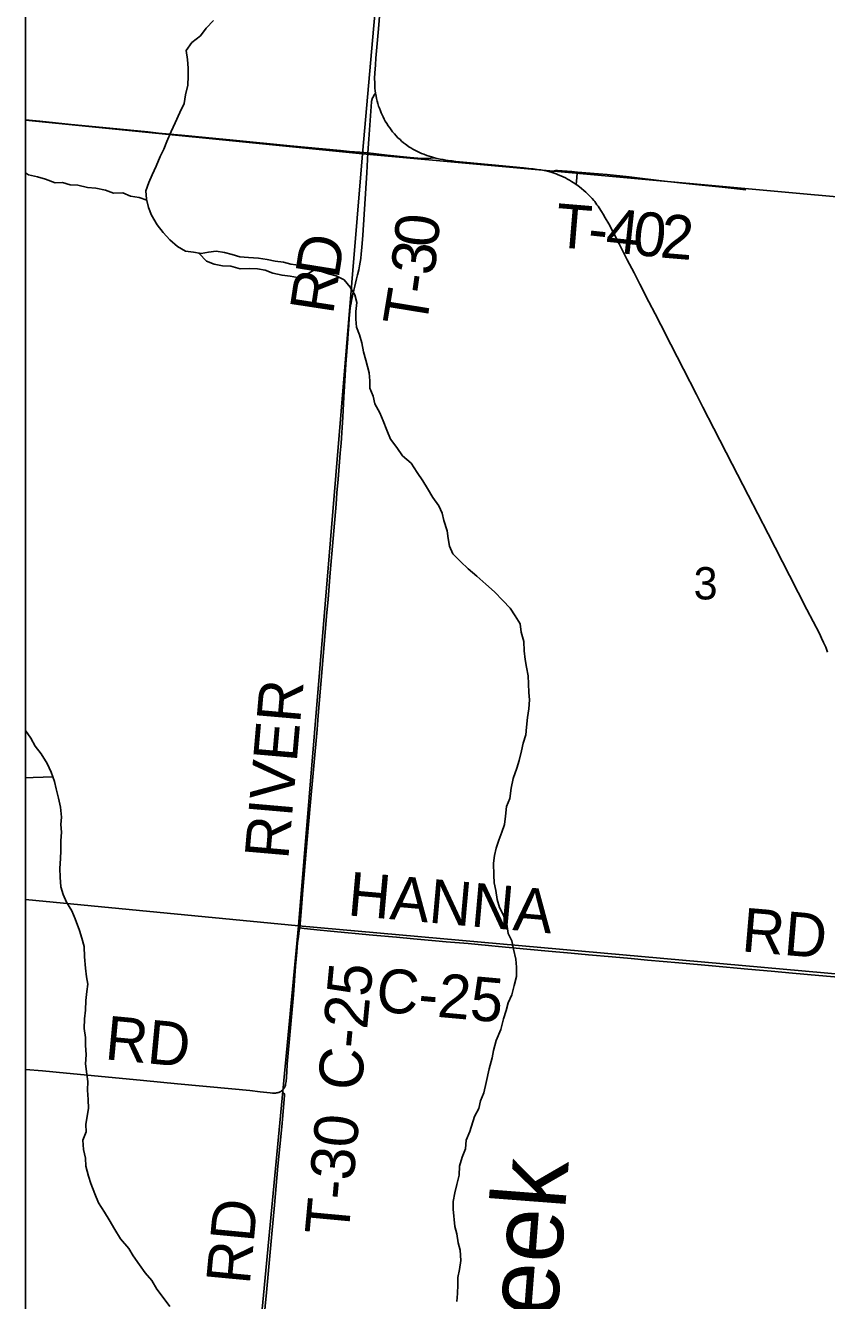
# Model space of a CAD drawing. Extents: x 0 to 1101, y 0 to 440.
# Drawn here: x 131 to 162.18, y 88.24 to 137.85 of the extents above; entities that cross this region are included whole.
import ezdxf

# ---------------------------------------------------------------- set-up
doc = ezdxf.new("R2010")
doc.units = 0
for name, color, linetype in [('Default', 7, 'Continuous'), ('GM_X_County_Road', 7, 'Continuous'), ('GM_X_County_Road_Text', 7, 'Continuous'), ('GM_X_Minor_River', 7, 'Continuous'), ('GM_X_Minor_River_Text', 7, 'Continuous'), ('GM_X_Section', 7, 'Continuous'), ('GM_X_Section_Text', 7, 'Continuous'), ('GM_X_State_Route', 7, 'Continuous'), ('GM_X_Township_Road', 7, 'Continuous'), ('GM_X_Township_Road_Text', 7, 'Continuous'), ('SH_Cut_Line', 7, 'Continuous'), ('SH_Text', 7, 'Continuous')]:
    doc.layers.add(name, color=color, linetype=linetype)

msp = doc.modelspace()

# ---------------------------------------------------------------- linework, layer by layer
at = {"layer": 'Default'}
for points in [[(131, 164.387), (131, 134.17), (144.124, 132.859), (146.762, 162.827)], [(131, 134.17), (131, 103.84), (141.621, 102.821), (144.124, 132.859)], [(131, 103.84), (131, 74.2), (138.856, 73.526), (141.621, 102.821)]]:
    msp.add_lwpolyline(points, close=True, dxfattribs=at)
at = {"layer": 'GM_X_County_Road'}
for points in [[(131, 194.695), (131, 43.622)], [(140.97, 96.398), (140.99, 96.413), (141.016, 96.437), (141.033, 96.458), (141.047, 96.477), (141.078, 96.522), (141.094, 96.556), (141.107, 96.582), (141.115, 96.608), (141.122, 96.636), (141.127, 96.66), (141.136, 96.711), (141.144, 96.764), (141.15, 96.815), (141.155, 96.88), (141.161, 96.955), (141.171, 97.123), (141.19, 97.441), (141.215, 97.725), (141.287, 98.563), (141.432, 100.129), (141.513, 101.249), (141.562, 101.789), (141.594, 102.161), (141.604, 102.237), (141.614, 102.318), (141.626, 102.395), (141.646, 102.538), (141.658, 102.628), (141.674, 102.736)], [(141.674, 102.736), (141.753, 102.726), (141.846, 102.715), (141.976, 102.699), (142.343, 102.657), (142.876, 102.605), (144.523, 102.457), (145.438, 102.373), (146.109, 102.314), (146.965, 102.237), (147.377, 102.201), (148.227, 102.127), (149.406, 102.015), (150.519, 101.91), (151.502, 101.821), (152.237, 101.754), (152.912, 101.692), (153.84, 101.609), (154.58, 101.542), (155.213, 101.482), (156.432, 101.374), (157.729, 101.258), (159.118, 101.13), (160.025, 101.049), (160.855, 100.975), (161.884, 100.889), (162.942, 100.8)], [(131, 97.233), (131.659, 97.171), (132.598, 97.087), (134.377, 96.912), (135.59, 96.799), (136.912, 96.675), (139.03, 96.471), (139.733, 96.405), (140.14, 96.363), (140.53, 96.318), (140.618, 96.31), (140.678, 96.309), (140.726, 96.309), (140.768, 96.314), (140.8, 96.319), (140.835, 96.329), (140.865, 96.339), (140.889, 96.348), (140.914, 96.361), (140.941, 96.378), (140.97, 96.398)]]:
    msp.add_lwpolyline(points, dxfattribs=at)
at = {"layer": 'GM_X_Minor_River'}
for points in [[(150.257, 114.566), (150.061, 114.88), (149.865, 115.183), (149.578, 115.476), (149.257, 115.817), (148.913, 116.112), (148.57, 116.43), (148.236, 116.714), (147.937, 116.996), (147.639, 117.29), (147.511, 117.591), (147.451, 117.889), (147.414, 118.186), (147.29, 118.589), (147.218, 118.876), (147.09, 119.165), (146.861, 119.491), (146.643, 119.84), (146.47, 120.13), (146.24, 120.456), (146.012, 120.816), (145.679, 121.1), (145.449, 121.437), (145.208, 121.752), (145.071, 122.11), (144.922, 122.467), (144.794, 122.779), (144.6, 123.127), (144.529, 123.425), (144.401, 123.737), (144.398, 124.022), (144.374, 124.341), (144.252, 124.835), (144.159, 125.157), (144.089, 125.501), (143.996, 125.811), (143.891, 126.11), (143.854, 126.419), (143.863, 126.726), (143.896, 127.067), (143.814, 127.377), (143.641, 127.667), (143.399, 127.959), (143.096, 128.105), (142.791, 128.194), (142.362, 128.332), (142.045, 128.365), (141.719, 128.511), (141.333, 128.568), (141.04, 128.645), (140.722, 128.678), (140.405, 128.744), (140.065, 128.8), (139.679, 128.823), (139.338, 128.856), (139.045, 128.945), (138.74, 129.023), (138.422, 129.066), (138.125, 129.03), (137.839, 128.982), (137.544, 129.025), (137.227, 129.069), (136.914, 129.249), (136.625, 129.508), (136.36, 129.801), (136.13, 130.092), (135.902, 130.475), (135.786, 130.775), (135.716, 131.096), (135.68, 131.416), (135.803, 131.742), (135.925, 132.034), (136.084, 132.382), (136.243, 132.753), (136.388, 133.045), (136.499, 133.337), (136.67, 133.731), (136.828, 134.067), (137.011, 134.472), (137.18, 134.819), (137.224, 135.148), (137.315, 135.532), (137.337, 135.884), (137.335, 136.192), (137.31, 136.522), (137.252, 136.877), (137.478, 137.189), (137.816, 137.452), (138.03, 137.752), (138.323, 138.051)], [(135.724, 131.058), (135.422, 131.162), (135.093, 131.206), (134.789, 131.34), (134.425, 131.328), (134.109, 131.44), (133.736, 131.52), (133.418, 131.541), (133.033, 131.633), (132.738, 131.653), (132.444, 131.742), (132.16, 131.728), (131.777, 131.876), (131.461, 131.965), (131.121, 132.044), (131, 132.117)], [(137.749, 129), (137.759, 128.984), (138.047, 128.679), (138.339, 128.568), (138.667, 128.501), (138.997, 128.491), (139.359, 128.389), (139.712, 128.401), (140.03, 128.38), (140.325, 128.337), (140.628, 128.214), (140.99, 128.134), (141.297, 128.091), (141.591, 128.048), (141.878, 128.119), (142.226, 128.336), (142.232, 128.345)], [(147.788, 88.199), (147.82, 88.518), (147.83, 88.849), (147.827, 89.135), (147.893, 89.452), (147.949, 89.793), (147.915, 90.194), (147.844, 90.481), (147.786, 90.837), (147.714, 91.125), (147.643, 91.789), (147.651, 92.086), (147.707, 92.426), (147.785, 92.755), (147.887, 93.117), (147.897, 93.471), (147.998, 93.822), (148.121, 94.138), (148.154, 94.479), (148.301, 94.817), (148.477, 95.394), (148.645, 95.709), (148.711, 96.015), (148.845, 96.319), (148.937, 96.716), (149.055, 97.249), (149.17, 97.679), (149.212, 97.963), (149.326, 98.359), (149.498, 98.787), (149.613, 99.206), (149.713, 99.523), (149.79, 99.817), (149.925, 100.133), (150.026, 100.495), (150.116, 100.846), (150.116, 101.211), (150.09, 101.52), (149.999, 101.911), (149.929, 102.233), (149.79, 102.522), (149.732, 102.889), (149.606, 103.235), (149.455, 103.536), (149.362, 103.847), (149.304, 104.191), (149.244, 104.49), (149.23, 104.787), (149.221, 105.255), (149.252, 105.551), (149.318, 105.846), (149.429, 106.15), (149.541, 106.466), (149.641, 106.76), (149.684, 107.09), (149.718, 107.465), (149.852, 107.769), (149.899, 108.178), (149.989, 108.552), (150.126, 108.959), (150.215, 109.253), (150.305, 109.626), (150.371, 109.932), (150.471, 110.249), (150.503, 110.544), (150.537, 110.92), (150.592, 111.26), (150.614, 111.613), (150.588, 111.899), (150.575, 112.23), (150.562, 112.55), (150.503, 112.883), (150.444, 113.181), (150.408, 113.524), (150.396, 113.878), (150.293, 114.246), (150.257, 114.566)], [(136.615, 88.004), (136.396, 88.308), (136.111, 88.682), (135.916, 89.019), (135.663, 89.312), (135.433, 89.627), (135.193, 89.977), (135.019, 90.268), (134.7, 90.643), (134.483, 91.004), (134.254, 91.376), (134.081, 91.678), (133.841, 92.039), (133.703, 92.386), (133.544, 92.79), (133.45, 93.079), (133.348, 93.47), (133.334, 93.779), (133.264, 94.112), (133.229, 94.478), (133.364, 94.805), (133.35, 95.091), (133.405, 95.409), (133.459, 95.715), (133.435, 96.058), (133.412, 96.424), (133.433, 96.755), (133.384, 97.042), (133.339, 97.454), (133.361, 97.796), (133.337, 98.173), (133.335, 98.47), (133.288, 98.825), (133.299, 99.201), (133.332, 99.531), (133.354, 99.907), (133.387, 100.26), (133.43, 100.544), (133.381, 100.831), (133.334, 101.174), (133.301, 101.609), (133.279, 102.009), (133.198, 102.343), (133.104, 102.642), (132.935, 103.092), (132.808, 103.404), (132.601, 103.742), (132.473, 104.042), (132.379, 104.33), (132.356, 104.708), (132.332, 105.051), (132.366, 105.437), (132.375, 105.734), (132.375, 106.122), (132.396, 106.463), (132.382, 106.76), (132.402, 107.045), (132.368, 107.434), (132.287, 107.79), (132.195, 108.146), (132.135, 108.433), (131.998, 108.803), (131.848, 109.138), (131.609, 109.51), (131.378, 109.803), (131.205, 110.116), (131, 110.421)], [(132.065, 108.622), (131.685, 108.607), (131.297, 108.596), (131, 108.582)]]:
    msp.add_lwpolyline(points, dxfattribs=at)
at = {"layer": 'GM_X_Section'}
for points in [[(146.762, 162.827), (177.362, 159.827), (174.454, 130.113), (144.124, 132.859)], [(144.124, 132.859), (174.454, 130.113), (171.52, 100.149), (141.621, 102.821)], [(141.621, 102.821), (171.52, 100.149), (168.832, 70.705), (138.856, 73.526)]]:
    msp.add_lwpolyline(points, close=True, dxfattribs=at)
at = {"layer": 'GM_X_State_Route'}
for points in [[(144.811, 138.543), (144.739, 137.725), (144.64, 136.58), (144.618, 136.316), (144.594, 135.998), (144.591, 135.806), (144.594, 135.601), (144.603, 135.41), (144.613, 135.305), (144.627, 135.212), (144.645, 135.105), (144.665, 135.008), (144.69, 134.911), (144.715, 134.811), (144.744, 134.718), (144.774, 134.632), (144.813, 134.536), (144.845, 134.457), (144.88, 134.378), (144.917, 134.294), (144.963, 134.2), (145.003, 134.131), (145.06, 134.035), (145.121, 133.947), (145.176, 133.869), (145.23, 133.791), (145.291, 133.712), (145.36, 133.633), (145.433, 133.555), (145.499, 133.485), (145.578, 133.413), (145.637, 133.355), (145.711, 133.291), (145.79, 133.229), (145.844, 133.192), (145.928, 133.135), (145.999, 133.088), (146.073, 133.042), (146.152, 132.997), (146.231, 132.955), (146.312, 132.916), (146.413, 132.874), (146.502, 132.839), (146.621, 132.797), (146.712, 132.765), (146.803, 132.738), (146.915, 132.706), (147.018, 132.681), (147.143, 132.654), (147.259, 132.632), (147.356, 132.617), (147.459, 132.603), (147.607, 132.583), (147.755, 132.563), (148.177, 132.516), (149.563, 132.393), (150.389, 132.314), (150.589, 132.292), (150.759, 132.272), (150.914, 132.252), (151.057, 132.23), (151.183, 132.208), (151.306, 132.181), (151.404, 132.154), (151.498, 132.127), (151.582, 132.1), (151.654, 132.075), (151.74, 132.043), (151.836, 132.003), (151.925, 131.964), (152.014, 131.919), (152.1, 131.875), (152.179, 131.831), (152.258, 131.784), (152.381, 131.705), (152.44, 131.664), (152.465, 131.646), (152.564, 131.574), (152.648, 131.508), (152.737, 131.431), (152.805, 131.369), (152.875, 131.305), (152.946, 131.236), (153.005, 131.175), (153.062, 131.113), (153.119, 131.046), (153.156, 130.997), (153.198, 130.943), (153.244, 130.879), (153.286, 130.817), (153.324, 130.762), (153.417, 130.615), (153.486, 130.51), (153.565, 130.371), (153.706, 130.131), (154.113, 129.35), (154.426, 128.738), (154.695, 128.225), (154.812, 127.994)], [(154.812, 127.994), (154.916, 127.789), (155.269, 127.093), (155.506, 126.627), (155.725, 126.208), (156.12, 125.444), (156.608, 124.479), (157.121, 123.488), (157.37, 122.995), (157.794, 122.171), (158.507, 120.787), (159.133, 119.579), (159.509, 118.849), (159.908, 118.065), (160.741, 116.455), (161.417, 115.13), (161.903, 114.196), (161.989, 114.013), (162.066, 113.848), (162.147, 113.656), (162.223, 113.471)]]:
    msp.add_lwpolyline(points, dxfattribs=at)
at = {"layer": 'GM_X_Township_Road'}
for points in [[(144.331, 132.891), (144.37, 133.432), (144.414, 134.158), (144.468, 134.877), (144.472, 134.907), (144.477, 134.938), (144.482, 134.964), (144.488, 134.986), (144.498, 135.013), (144.517, 135.054), (144.541, 135.094), (144.564, 135.126), (144.589, 135.161), (144.627, 135.212)], [(131, 134.175), (131.552, 134.124), (132.777, 134.005), (134.01, 133.885), (135.764, 133.71), (136.183, 133.668), (136.624, 133.623), (137.071, 133.581), (138.405, 133.456), (139.088, 133.389), (141.307, 133.172), (143.258, 132.985), (143.618, 132.951), (144.012, 132.919), (144.331, 132.891)], [(144.331, 132.891), (144.288, 132.113), (144.131, 129.689), (144.091, 129.208), (144.07, 128.964), (144.049, 128.779), (144.029, 128.639), (144.005, 128.503), (143.97, 128.343), (143.925, 128.15), (143.891, 127.99), (143.851, 127.83), (143.822, 127.709), (143.782, 127.558), (143.745, 127.41), (143.716, 127.27), (143.691, 127.149), (143.674, 127.055), (143.654, 126.944), (143.639, 126.848), (143.624, 126.725), (143.61, 126.574), (143.603, 126.458), (143.582, 126.18), (143.56, 125.863), (143.545, 125.658), (143.468, 124.674), (143.388, 123.39), (143.351, 122.608), (143.285, 121.604), (143.252, 121.214), (143.17, 120.192), (143.125, 119.673), (143.093, 119.226), (142.862, 116.553), (142.779, 115.531), (142.719, 114.863), (142.637, 113.916), (142.49, 112.226), (142.395, 111), (142.348, 110.462), (142.087, 107.491), (141.969, 106.173), (141.802, 104.205), (141.731, 103.369), (141.674, 102.736)], [(144.331, 132.891), (145.079, 132.807), (145.977, 132.714), (146.411, 132.679), (146.554, 132.674), (146.677, 132.682), (146.783, 132.691), (146.915, 132.706)], [(151.498, 132.127), (151.53, 132.159), (151.547, 132.172), (151.577, 132.19), (151.616, 132.2), (151.637, 132.203), (151.663, 132.204), (151.708, 132.204), (152.263, 132.165), (152.481, 132.147)], [(152.44, 131.664), (152.45, 131.789), (152.476, 132.091), (152.481, 132.147)], [(152.481, 132.147), (153.308, 132.078), (153.636, 132.048), (154.492, 131.957), (155.759, 131.812), (156.467, 131.728), (157.074, 131.659), (157.596, 131.607), (158.119, 131.56), (159.037, 131.459)], [(141.674, 102.736), (141.658, 102.628), (141.646, 102.538), (141.626, 102.395), (141.614, 102.318), (141.604, 102.237), (141.594, 102.161), (141.562, 101.789), (141.513, 101.249), (141.432, 100.129), (141.287, 98.563), (141.215, 97.725), (141.19, 97.441), (141.171, 97.123), (141.161, 96.955), (141.155, 96.88), (141.15, 96.815), (141.144, 96.764), (141.136, 96.711), (141.127, 96.66), (141.122, 96.636), (141.115, 96.608), (141.107, 96.582), (141.094, 96.556), (141.078, 96.522), (141.047, 96.477), (141.033, 96.458), (141.016, 96.437), (140.99, 96.413), (140.97, 96.398)], [(140.97, 96.398), (141.013, 96.352), (141.041, 96.321), (141.064, 96.292), (141.077, 96.261), (141.078, 96.226), (141.013, 95.442), (140.972, 94.997), (140.827, 93.468), (140.688, 91.953), (140.586, 90.84), (140.379, 88.553), (140.24, 87.086)]]:
    msp.add_lwpolyline(points, dxfattribs=at)
at = {"layer": 'SH_Cut_Line'}
msp.add_lwpolyline([(131, 315.876), (131, 17.107), (539, 17.107)], dxfattribs=at)
at = {"layer": 'SH_Text'}
msp.add_lwpolyline([(131, 425.107), (539, 425.107), (539, 17.107), (131, 17.107)], close=True, dxfattribs=at)

# ---------------------------------------------------------------- texts
at = {"layer": 'GM_X_County_Road_Text'}
for s, rotation, p in [('HANNA', 354.9076, (143.506, 103.229)), ('RD', 355.1569, (158.841, 101.828)), ('C-25', 84.5621, (144.067, 96.366)), ('C-25', 354.8705, (144.601, 99.495)), ('RD', 354.5823, (134.056, 97.629))]:
    msp.add_text(s, height=1.7045, rotation=rotation, dxfattribs=at).set_placement(p)
at = {"layer": 'GM_X_Minor_River_Text'}
msp.add_text('Creek', height=2.8385, rotation=85.6154, dxfattribs=at).set_placement((151.375, 83.539))
at = {"layer": 'GM_X_Section_Text'}
msp.add_text('3', height=1.256, rotation=0, dxfattribs=at).set_placement((157.006, 115.519))
at = {"layer": 'GM_X_Township_Road_Text'}
for s, height, rotation, p in [('T', 1.705, 355.2549, (151.581, 129.236)), ('4', 1.705, 353.8684, (153.537, 129.057)), ('0', 1.705, 353.9572, (154.584, 128.944)), ('2', 1.705, 355.2137, (155.669, 128.83)), ('0', 1.705, 84.5531, (147.033, 129.175)), ('D', 1.705, 80.8581, (143.179, 127.955)), ('-', 1.705, 353.8995, (152.841, 129.131)), ('3', 1.705, 83.1834, (146.904, 128.088)), ('R', 1.705, 81.3256, (142.968, 126.575)), ('-', 1.705, 81.8311, (146.798, 127.352)), ('T', 1.705, 80.711, (146.587, 126.058)), ('RIVER', 1.7045, 85.0096, (141.226, 105.376)), ('T-30', 1.7045, 84.7054, (143.568, 90.734)), ('RD', 1.7045, 84.5839, (139.726, 88.831))]:
    msp.add_text(s, height=height, rotation=rotation, dxfattribs=at).set_placement(p)

doc.saveas('drawing.dxf')
